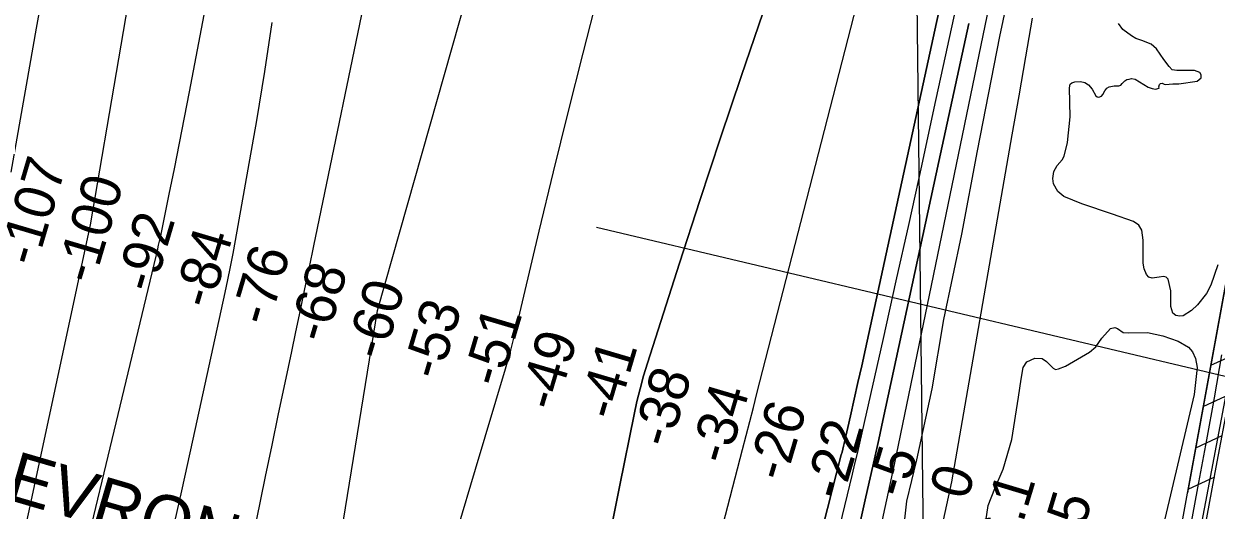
# Model space of a CAD drawing. Extents: x 3683613 to 3738215, y 469626 to 495384.
# Drawn here: x 3702169 to 3704159, y 478919 to 479731 of the extents above; entities that cross this region are included whole.
import ezdxf

# ---------------------------------------------------------------- set-up
doc = ezdxf.new("R2010")
doc.units = 0
for name, color, linetype in [('V-FLOD-BASE', 7, 'Continuous'), ('V-GRID-MAJR', 7, 'Continuous'), ('V-LEVE-TOET', 7, 'Continuous'), ('V-RIVR-EDGE', 7, 'Continuous'), ('V-RIVR-RANG', 7, 'Continuous'), ('V-RRAP-FSHR', 7, 'Continuous'), ('V-SITE-VEGE', 7, 'Continuous'), ('V-SURV-LINE', 7, 'Continuous'), ('V-TOPO-DPTH', 7, 'Continuous'), ('V-TOPO-MAJR', 7, 'Continuous'), ('V-TOPO-MINR', 7, 'Continuous'), ('V-TOPO-WATR', 7, 'Continuous'), ('V-UTIL-IDEN', 7, 'Continuous')]:
    doc.layers.add(name, color=color, linetype=linetype)

msp = doc.modelspace()

# ---------------------------------------------------------------- linework, layer by layer
at = {"layer": 'V-FLOD-BASE'}
msp.add_lwpolyline([(3704179.48, 479105.43700000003), (3704158.007, 478991.054), (3704143.785, 478912.54000000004), (3704122.216, 478796.748), (3704107.409, 478715.788), (3704082.765, 478588.667), (3704067.159, 478503.466), (3704043.253, 478377.768), (3704027.379, 478287.443), (3704005.91, 478189.825), (3703991.848, 478143.821), (3703959.222, 478035.969), (3703936.941, 477962.902), (3703911.352, 477877.732), (3703884.566, 477788.954), (3703865.73, 477727.612), (3703844.157, 477651.621), (3703814.27, 477552.788)], dxfattribs=at)
at = {"layer": 'V-GRID-MAJR'}
msp.add_spline([(3703712.5700000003, 475224.829), (3703642.089, 481281.841), (3703571.5670000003, 487342.321), (3703501.045, 493402.81200000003), (3703501.005, 493406.26900000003)], degree=3, dxfattribs=at)
at = {"layer": 'V-LEVE-TOET'}
msp.add_lwpolyline([(3704167.595, 479178.552), (3704155.1350000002, 479106.82300000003), (3704142.522, 479036.837), (3704127.704, 478956.211), (3704110.899, 478865.651), (3704095.365, 478785.822), (3704081.258, 478709.867)], dxfattribs=at)
at = {"layer": 'V-RIVR-EDGE'}
msp.add_lwpolyline([(3703321.3665150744, 477624.2934469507), (3703330.4411275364, 477652.48635977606), (3703338.318062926, 477681.8828873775), (3703363.724602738, 477759.8625265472), (3703401.8700386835, 477891.23973639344), (3703437.577072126, 478007.6148098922), (3703453.9980650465, 478093.4209139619), (3703484.288831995, 478204.40644063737), (3703511.560171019, 478308.1955138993), (3703538.2549378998, 478421.59123897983), (3703567.407404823, 478557.7932989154), (3703585.6041313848, 478633.389459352), (3703620.258961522, 478809.7997979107), (3703633.577398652, 478854.7913626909), (3703642.1778643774, 478934.01321171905), (3703659.1576163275, 479003.00878842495), (3703684.6650971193, 479121.8103890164), (3703704.16192616, 479237.62521906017), (3703733.9295603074, 479379.82902418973), (3703760.087834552, 479519.04012106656), (3703797.7799057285, 479709.85078858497), (3703822.0793184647, 479825.6537432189)], dxfattribs=at)
at = {"layer": 'V-RIVR-RANG'}
msp.add_line((3704194.8252000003, 479137.43169999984), (3703124.4734000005, 479391.09879999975), dxfattribs=at)
at = {"layer": 'V-RRAP-FSHR'}
for p, q in [((3704149.6180000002, 479161.036), (3704193.998, 479181.40400000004)), ((3704137.045, 479092.174), (3704181.4250000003, 479112.542)), ((3704124.472, 479023.313), (3704168.852, 479043.681)), ((3704111.899, 478954.451), (3704156.279, 478974.819))]:
    msp.add_line(p, q, dxfattribs=at)
for points in [[(3702858.024, 475214.887), (3703006.626, 475446.686), (3703077.99, 475579.17), (3703285.585, 476047.11), (3703546.844, 476749.722), (3703611.737, 476939.011), (3703915.1010000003, 478011.539), (3703976.764, 478214.324), (3704202.289, 479449.512), (3704357.755, 480250.503), (3704382.901, 480399.208)], [(3704254.373, 479717.86), (3704202.289, 479449.512), (3704110.721, 478947.99700000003)]]:
    msp.add_lwpolyline(points, dxfattribs=at)
at = {"layer": 'V-SITE-VEGE'}
for p, q in [((3703967.887, 479206.094), (3703982.327, 479222.439)), ((3703982.327, 479222.439), (3703989.247, 479223.805)), ((3703989.247, 479223.805), (3703994.116, 479222.402)), ((3703994.116, 479222.402), (3704003.637, 479215.6659999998)), ((3703957.931, 479191.969), (3703967.887, 479206.094)), ((3704003.637, 479215.6659999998), (3704012.115, 479214.95099999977)), ((3704012.115, 479214.951), (3704044.13, 479215.977)), ((3704044.13, 479215.977), (3704069.353, 479209.89900000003)), ((3704069.353, 479209.89900000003), (3704095.242, 479201.1129999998)), ((3704095.242, 479201.1129999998), (3704112.39, 479191.22500000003)), ((3703906.977, 479159.684), (3703947.261, 479182.658)), ((3703947.261, 479182.658), (3703957.931, 479191.969)), ((3704112.39, 479191.22500000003), (3704118.919, 479183.21299999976)), ((3704118.919, 479183.21299999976), (3704124.299, 479172.45300000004)), ((3703836.305, 479157.482), (3703842.74, 479166.99700000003)), ((3703842.74, 479166.99700000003), (3703856.203, 479173.043)), ((3703856.203, 479173.043), (3703868.307, 479172.41000000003)), ((3703868.307, 479172.41000000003), (3703875.377, 479167.131)), ((3703875.377, 479167.131), (3703886.505, 479156.19800000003)), ((3703895.3000000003, 479154.88799999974), (3703906.977, 479159.684)), ((3704124.299, 479172.45300000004), (3704126.762, 479157.0949999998)), ((3703833.116, 479138.06699999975), (3703836.305, 479157.482)), ((3703886.505, 479156.19800000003), (3703890.4790000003, 479154.173)), ((3703890.4790000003, 479154.173), (3703895.3000000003, 479154.88800000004)), ((3704126.762, 479157.0949999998), (3704121.73, 479112.25)), ((3703828.6580000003, 479108.04600000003), (3703833.116, 479138.06699999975)), ((3703817.863, 479037.3799999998), (3703828.6580000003, 479108.04600000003)), ((3704121.73, 479112.25), (3704072.927, 478904.72000000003)), ((3703802.965, 478987.77900000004), (3703817.863, 479037.3799999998)), ((3703789.197, 478955.128), (3703802.965, 478987.77900000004)), ((3703778.3510000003, 478926.775), (3703789.197, 478955.128)), ((3703764.109, 478834.875), (3703778.3510000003, 478926.775))]:
    msp.add_line(p, q, dxfattribs=at)
for points in [[(3704051.664, 479622.968), (3704057.13, 479622.102), (3704063.377, 479623.23), (3704062.994, 479625.534), (3704064.063, 479629.354), (3704065.8340000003, 479631.20900000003), (3704068.622, 479632.096), (3704071.794, 479630.353), (3704074.289, 479629.585), (3704086.47, 479630.851), (3704096.2120000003, 479630.577), (3704126.795, 479635.391), (3704133.273, 479640.819), (3704133.654, 479645.943), (3704131.096, 479649.516), (3704122.4450000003, 479652.78500000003), (3704092.737, 479652.939), (3704085.116, 479654.251), (3704080.379, 479659.425), (3704071.2, 479671.264), (3704058.754, 479688.969), (3704050.329, 479696.7), (3704034.67, 479703.276), (3704024.539, 479706.183), (3704017.504, 479710.643), (3704002.7460000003, 479721.36600000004), (3703995.4220000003, 479731.266)], [(3704161.458, 479328.427), (3704149.5100000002, 479294.821), (3704142.233, 479280.96), (3704127.487, 479261.652), (3704117.3030000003, 479252.346), (3704103.305, 479243.77900000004), (3704098.037, 479243.16500000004), (3704091.416, 479244.168), (3704086.216, 479247.846), (3704082.833, 479258.82800000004), (3704082.7260000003, 479285.39), (3704078.333, 479304.601), (3704075.12, 479308.156), (3704070.639, 479309.211), (3704063.238, 479308.053), (3704051.558, 479306.468), (3704046.403, 479308.168), (3704042.184, 479312.362), (3704038.17, 479322.009), (3704036.6380000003, 479331.376), (3704036.921, 479348.217), (3704036.595, 479369.825), (3704034.4080000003, 479386.27900000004), (3704029.2630000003, 479394.907), (3704020.8710000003, 479401.153), (3703985.61, 479413.392), (3703934.406, 479430.223), (3703904.427, 479442.58), (3703894.169, 479450.93), (3703887.275, 479463.976), (3703885.924, 479472.69), (3703887.802, 479484.446), (3703893.182, 479494.636), (3703901.722, 479503.742), (3703904.886, 479509.753), (3703910.633, 479532.983), (3703914.948, 479575.655), (3703914.012, 479624.314), (3703915.034, 479630.276), (3703917.629, 479632.315), (3703922.538, 479634.077), (3703932.098, 479634.621), (3703939.3910000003, 479633.137), (3703945.582, 479629.317), (3703951.687, 479622.028), (3703957.878, 479610.949), (3703960.068, 479609.017), (3703962.714, 479608.74700000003), (3703967.299, 479610.336), (3703969.384, 479613.023), (3703972.8740000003, 479619.204), (3703975.919, 479623.237), (3703979.8200000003, 479625.80100000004), (3703988.367, 479627.31200000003), (3703996.114, 479627.652), (3703999.555, 479628.721), (3704001.648, 479631.07800000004), (3704006.168, 479635.471), (3704009.242, 479638.181), (3704013.191, 479638.764), (3704017.1350000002, 479639.512), (3704023.267, 479638.332), (3704045.346, 479625.135), (3704051.664, 479622.968)]]:
    msp.add_lwpolyline(points, dxfattribs=at)
at = {"layer": 'V-SURV-LINE'}
msp.add_lwpolyline([(3704010.553824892, 478243.30529999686), (3704341.9905368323, 479993.6624916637)], dxfattribs=at)
at = {"layer": 'V-TOPO-DPTH'}
for points in [[(3703502.4327111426, 478891.5396752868), (3703533.1180953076, 479011.3423833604), (3703534.3254434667, 479016.13354767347), (3703535.5079062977, 479020.9307434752), (3703536.6530411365, 479025.7369865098), (3703537.773290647, 479030.54926103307), (3703548.311965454, 479076.63083666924), (3703554.639322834, 479104.49814754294), (3703560.908597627, 479132.37842383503), (3703567.090748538, 479160.2781482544), (3703573.2148168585, 479188.19083809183), (3703733.152622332, 479922.64453024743)], [(3703733.152622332, 479922.64453024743), (3703573.2148168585, 479188.19083809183), (3703567.090748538, 479160.2781482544), (3703560.908597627, 479132.37842383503), (3703554.639322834, 479104.49814754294), (3703548.311965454, 479076.63083666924), (3703537.773290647, 479030.54926103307), (3703536.6530411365, 479025.7369865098), (3703535.5079062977, 479020.9307434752), (3703534.3254434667, 479016.13354767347), (3703533.1180953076, 479011.3423833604), (3703502.4327111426, 478891.5396752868)], [(3703039.8246313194, 477603.45679135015), (3703062.128986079, 477712.7189581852), (3703084.5297221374, 477821.9612950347), (3703107.075030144, 477931.1738869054), (3703129.7167194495, 478040.3666487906), (3703158.5816006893, 478179.10972349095), (3703167.0346847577, 478218.8777987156), (3703175.716461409, 478258.59484708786), (3703184.741276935, 478298.2353551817), (3703193.9947850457, 478337.8248364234), (3703196.9286032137, 478350.13627809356), (3703207.9507886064, 478395.810859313), (3703219.1465863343, 478441.4423183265), (3703230.6028025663, 478487.00909403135), (3703242.2326311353, 478532.53274753), (3703368.429682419, 479020.69991112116), (3703374.432909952, 479043.9409092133), (3703380.4300767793, 479067.1834698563), (3703386.418152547, 479090.42837432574), (3703392.4001676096, 479113.6748413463), (3703559.248507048, 479762.58320160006)], [(3703039.8246313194, 477603.45679135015), (3703062.128986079, 477712.7189581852), (3703084.5297221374, 477821.9612950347), (3703107.075030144, 477931.1738869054), (3703129.7167194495, 478040.3666487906), (3703158.5816006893, 478179.10972349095), (3703167.0346847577, 478218.8777987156), (3703175.716461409, 478258.59484708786), (3703184.741276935, 478298.2353551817), (3703193.9947850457, 478337.8248364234), (3703196.9286032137, 478350.13627809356), (3703207.9507886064, 478395.810859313), (3703219.1465863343, 478441.4423183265), (3703230.6028025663, 478487.00909403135), (3703242.2326311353, 478532.53274753), (3703368.429682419, 479020.69991112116), (3703374.432909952, 479043.9409092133), (3703380.4300767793, 479067.1834698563), (3703386.418152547, 479090.42837432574), (3703392.4001676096, 479113.6748413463), (3703559.248507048, 479762.58320160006)], [(3703401.914674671, 479748.9427429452), (3703366.4213613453, 479644.87460642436), (3703331.3902048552, 479540.6528360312), (3703297.0522836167, 479436.20061482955), (3703263.1765192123, 479331.59475975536), (3703209.639124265, 479164.38202286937), (3703203.237902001, 479143.1739975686), (3703197.314364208, 479121.8418917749), (3703192.1073531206, 479100.32366524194), (3703187.3780265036, 479078.6813582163), (3703163.712371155, 478960.9762026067), (3703147.6236434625, 478880.36560886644)], [(3703401.914674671, 479748.9427429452), (3703366.4213613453, 479644.87460642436), (3703331.3902048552, 479540.6528360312), (3703297.0522836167, 479436.20061482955), (3703263.1765192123, 479331.59475975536), (3703209.639124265, 479164.38202286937), (3703203.237902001, 479143.1739975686), (3703197.314364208, 479121.8418917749), (3703192.1073531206, 479100.32366524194), (3703187.3780265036, 479078.6813582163), (3703163.712371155, 478960.9762026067), (3703147.6236434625, 478880.36560886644)], [(3703263.13, 477205.23), (3703539.2, 478145.27), (3703717.7600000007, 478966.58), (3703818.3847297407, 479545.8457634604), (3703829.64005972, 479610.71979419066), (3703840.8772792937, 479675.596957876), (3703852.087333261, 479740.4788209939)], [(3703745.871976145, 479731.57523911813), (3703729.2117793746, 479654.71860969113), (3703712.572529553, 479577.8574425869), (3703695.9472443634, 479500.9932503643), (3703602.561738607, 479068.9562543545), (3703595.605848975, 479037.0169731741), (3703588.5835911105, 479005.092399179), (3703581.4617808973, 478973.18988596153), (3703574.273602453, 478941.3020799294), (3703553.883483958, 478851.5016927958), (3703536.3211971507, 478774.75484125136), (3703518.5865524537, 478698.04814520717), (3703500.593370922, 478621.40168241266), (3703482.4278315, 478544.7953751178), (3703409.517228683, 478239.61506516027), (3703403.4059262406, 478214.5453005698), (3703397.1414754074, 478189.51461307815), (3703390.6473019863, 478164.5425412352), (3703383.999980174, 478139.6095464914), (3703345.823539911, 477999.0143087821), (3703319.4253413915, 477903.97314932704), (3703292.297005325, 477809.14544452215), (3703264.0734629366, 477714.6379216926), (3703235.119783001, 477620.34385351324)], [(3703745.871976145, 479731.57523911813), (3703729.2117793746, 479654.71860969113), (3703712.572529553, 479577.8574425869), (3703695.9472443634, 479500.9932503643), (3703602.561738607, 479068.9562543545), (3703595.605848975, 479037.0169731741), (3703588.5835911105, 479005.092399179), (3703581.4617808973, 478973.18988596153), (3703574.273602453, 478941.3020799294), (3703553.883483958, 478851.5016927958), (3703536.3211971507, 478774.75484125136), (3703518.5865524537, 478698.04814520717), (3703500.593370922, 478621.40168241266), (3703482.4278315, 478544.7953751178), (3703409.517228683, 478239.61506516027), (3703403.4059262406, 478214.5453005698), (3703397.1414754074, 478189.51461307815), (3703390.6473019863, 478164.5425412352), (3703383.999980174, 478139.6095464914), (3703345.823539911, 477999.0143087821), (3703319.4253413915, 477903.97314932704), (3703292.297005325, 477809.14544452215), (3703264.0734629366, 477714.6379216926), (3703235.119783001, 477620.34385351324)]]:
    msp.add_lwpolyline(points, dxfattribs=at)
at = {"layer": 'V-TOPO-MAJR'}
for points in [[(3702107.13, 478591.57), (3702280.33, 479395.29000000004), (3702374.945637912, 479950.26529274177), (3702386.8374688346, 480019.90847855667), (3702398.753431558, 480089.5475287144), (3702410.7055919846, 480159.1803753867), (3702422.6818842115, 480228.8090864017), (3702439.941008, 480328.9956652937), (3702443.3244742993, 480348.52471340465), (3702446.732789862, 480368.0493992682), (3702450.1783793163, 480387.5675417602), (3702453.6488180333, 480407.0813220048), (3702474.9748315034, 480526.3339233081), (3702489.286492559, 480605.44108535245), (3702503.810916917, 480684.50871937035), (3702518.65448623, 480763.51706134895), (3702533.710818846, 480842.48587530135)], [(3702893.10214752, 478888.3242381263), (3702922.6603518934, 478987.4625174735), (3702972.8478593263, 479154.9830198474), (3702977.35162021, 479170.5155613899), (3702981.670811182, 479186.0975070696), (3702985.7131472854, 479201.753558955), (3702989.570913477, 479217.45901497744), (3703029.049054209, 479384.5593848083), (3703052.860179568, 479483.76431411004), (3703077.141672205, 479582.8522015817), (3703102.128715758, 479681.7645263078), (3703127.5861265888, 479780.5598092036)]]:
    msp.add_lwpolyline(points, dxfattribs=at)
at = {"layer": 'V-TOPO-MINR'}
for points in [[(3702143.801942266, 478267.75803847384), (3702202.6, 478561.82), (3702389.7979485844, 479343.04868594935), (3702391.9445533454, 479352.2018513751), (3702394.032088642, 479361.36816962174), (3702396.031019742, 479370.55421709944), (3702397.970881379, 479379.7534173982), (3702411.711437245, 479446.50855534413), (3702420.3788306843, 479489.11466458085), (3702428.9149846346, 479531.7467368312), (3702437.254279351, 479574.417753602), (3702445.4623345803, 479617.11473338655), (3702580.39, 480327.83), (3702617.7961604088, 480575.338029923), (3702633.707713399, 480682.4676531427), (3702649.2550440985, 480789.64916191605), (3702664.25604136, 480896.90849901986)], [(3702147.8177109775, 479483.2057457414), (3702173.265638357, 479628.3652089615), (3702190.246398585, 479723.89916372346), (3702207.527727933, 479819.3779830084), (3702225.2599109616, 479914.77409907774), (3702243.2926631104, 480010.11507967), (3702314.086956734, 480379.6297758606), (3702316.622629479, 480393.02306998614), (3702319.1192655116, 480406.4235488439), (3702321.5573464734, 480419.8348047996), (3702323.9563907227, 480433.2532454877), (3702331.694310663, 480477.0856505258), (3702337.7692616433, 480512.45199944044), (3702343.625889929, 480547.85343064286), (3702349.155034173, 480583.3074852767), (3702354.46585572, 480618.7966221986), (3702354.716385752, 480620.5253197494), (3702360.0223537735, 480656.9001387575), (3702365.3731959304, 480693.2683130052), (3702370.7913492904, 480729.62652011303), (3702376.2543767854, 480765.9780824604), (3702390.7125820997, 480861.58233381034)], [(3702369.0399460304, 477548.4254799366), (3702408.686128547, 477689.36490221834), (3702435.784719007, 477785.95340050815), (3702462.79466109, 477882.56661628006), (3702489.671630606, 477979.2169082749), (3702516.459951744, 478075.89191775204), (3702606.6400777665, 478402.2106925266), (3702610.772244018, 478417.75575949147), (3702614.6998477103, 478433.3502175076), (3702618.320607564, 478449.0187621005), (3702621.7368048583, 478464.73669774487), (3702640.4497201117, 478555.0998209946), (3702652.677370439, 478616.1087911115), (3702664.383290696, 478677.21425335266), (3702675.306615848, 478738.4644537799), (3702685.708210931, 478799.8111463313), (3702759.47, 479252.39), (3703008.3251678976, 480130.647789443), (3703017.225575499, 480162.18693738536), (3703026.081210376, 480193.73860035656), (3703034.869686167, 480225.3090358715), (3703043.6133892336, 480256.8919864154), (3703179.280690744, 480748.9685062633), (3703193.374171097, 480799.74478107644)], [(3703171.28330504, 477279.5307196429), (3703443.73, 478175.02), (3703621.93, 478995.16000000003), (3703804.2594584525, 479878.9320556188), (3703806.8902744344, 479891.5825986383), (3703809.547795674, 479904.22748493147), (3703812.2453747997, 479916.8638861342), (3703814.969659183, 479929.49463061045), (3703819.391093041, 479949.83750935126), (3703819.928210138, 479952.2917890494), (3703820.47002079, 479954.7450250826), (3703821.0188717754, 479957.1966956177), (3703821.572416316, 479959.6473224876), (3703944.755714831, 480501.3794367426), (3703957.18351741, 480556.01299338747), (3703969.61739966, 480610.6451658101), (3703982.0604014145, 480665.27526189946), (3703994.5094828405, 480719.90397376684), (3704012.408822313, 480798.41910537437)], [(3703502.4327111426, 478891.5396752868), (3703533.1180953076, 479011.3423833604), (3703534.3254434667, 479016.13354767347), (3703535.5079062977, 479020.9307434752), (3703536.6530411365, 479025.7369865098), (3703537.773290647, 479030.54926103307), (3703548.311965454, 479076.63083666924), (3703554.639322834, 479104.49814754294), (3703560.908597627, 479132.37842383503), (3703567.090748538, 479160.2781482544), (3703573.2148168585, 479188.19083809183), (3703733.152622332, 479922.64453024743)], [(3703182.242579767, 477566.5283412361), (3703357.1034548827, 478188.4606049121), (3703358.835633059, 478194.6954856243), (3703360.542031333, 478200.9373283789), (3703362.209759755, 478207.18961419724), (3703363.8517082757, 478213.44886205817), (3703380.928637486, 478279.3783117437), (3703390.997018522, 478318.6307403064), (3703400.9418119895, 478357.9141457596), (3703410.701224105, 478397.2440165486), (3703420.3370486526, 478436.604864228), (3703551.7786804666, 478979.0588006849), (3703555.918537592, 478996.332778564), (3703560.000616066, 479013.62024694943), (3703563.9960265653, 479030.92795109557), (3703567.933658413, 479048.2491457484), (3703603.2982576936, 479205.63704002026), (3703624.7727455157, 479301.684863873), (3703646.11109188, 479397.76277220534), (3703667.2452260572, 479493.88580725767), (3703688.2432187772, 479590.03892679), (3703758.641397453, 479914.05452813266)], [(3702482.752716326, 478534.3706177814), (3702572.5575399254, 478975.23256899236), (3702583.2693649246, 479027.5022768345), (3702594.063489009, 479079.7548822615), (3702604.981061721, 479131.9818340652), (3702615.980933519, 479184.19168345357), (3702622.896738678, 479216.82570906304), (3702630.4778364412, 479252.7104578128), (3702638.028805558, 479288.60152539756), (3702645.534581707, 479324.50207123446), (3702653.0102292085, 479360.4089359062), (3702748.2358535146, 479819.24182502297)], [(3703039.8246313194, 477603.45679135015), (3703062.128986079, 477712.7189581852), (3703084.5297221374, 477821.9612950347), (3703107.075030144, 477931.1738869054), (3703129.7167194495, 478040.3666487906), (3703158.5816006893, 478179.10972349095), (3703167.0346847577, 478218.8777987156), (3703175.716461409, 478258.59484708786), (3703184.741276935, 478298.2353551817), (3703193.9947850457, 478337.8248364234), (3703196.9286032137, 478350.13627809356), (3703207.9507886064, 478395.810859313), (3703219.1465863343, 478441.4423183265), (3703230.6028025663, 478487.00909403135), (3703242.2326311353, 478532.53274753), (3703368.429682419, 479020.69991112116), (3703374.432909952, 479043.9409092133), (3703380.4300767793, 479067.1834698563), (3703386.418152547, 479090.42837432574), (3703392.4001676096, 479113.6748413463), (3703559.248507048, 479762.58320160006)], [(3703147.6236434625, 478880.36560886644), (3703163.712371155, 478960.9762026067), (3703187.3780265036, 479078.6813582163), (3703192.1073531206, 479100.32366524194), (3703197.314364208, 479121.8418917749), (3703203.237902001, 479143.1739975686), (3703209.639124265, 479164.38202286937), (3703263.1765192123, 479331.59475975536), (3703297.0522836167, 479436.20061482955), (3703331.3902048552, 479540.6528360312), (3703366.4213613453, 479644.87460642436), (3703401.914674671, 479748.9427429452)], [(3702413.3278201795, 478865.26679836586), (3702432.4500808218, 478951.5589584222), (3702451.4446412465, 479037.87956549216), (3702504.931452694, 479282.24212136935), (3702509.538565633, 479303.8859756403), (3702513.979167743, 479325.5629430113), (3702518.1700036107, 479347.28958003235), (3702522.1943286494, 479369.0493301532), (3702543.532968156, 479488.2607820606), (3702557.6285647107, 479569.72639160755), (3702571.0935215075, 479651.29235800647), (3702583.6125186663, 479733.0088596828)], [(3703235.119783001, 477620.34385351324), (3703264.0734629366, 477714.6379216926), (3703292.297005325, 477809.14544452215), (3703319.4253413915, 477903.97314932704), (3703345.823539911, 477999.0143087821), (3703383.999980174, 478139.6095464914), (3703390.6473019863, 478164.5425412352), (3703397.1414754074, 478189.51461307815), (3703403.4059262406, 478214.5453005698), (3703409.517228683, 478239.61506516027), (3703482.4278315, 478544.7953751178), (3703500.593370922, 478621.40168241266), (3703518.5865524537, 478698.04814520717), (3703536.3211971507, 478774.75484125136), (3703553.883483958, 478851.5016927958), (3703574.273602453, 478941.3020799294), (3703581.4617808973, 478973.18988596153), (3703588.5835911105, 479005.092399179), (3703595.605848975, 479037.0169731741), (3703602.561738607, 479068.9562543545), (3703695.9472443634, 479500.9932503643), (3703712.572529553, 479577.8574425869), (3703729.2117793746, 479654.71860969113), (3703745.871976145, 479731.57523911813)]]:
    msp.add_lwpolyline(points, dxfattribs=at)
at = {"layer": 'V-TOPO-WATR'}
msp.add_lwpolyline([(3703263.13, 477205.23), (3703539.2, 478145.27), (3703717.7600000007, 478966.58), (3703818.3847297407, 479545.8457634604), (3703829.64005972, 479610.71979419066), (3703840.8772792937, 479675.596957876), (3703852.087333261, 479740.4788209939)], dxfattribs=at)

# ---------------------------------------------------------------- texts
at = {"layer": 'V-RIVR-RANG'}
for s, rotation, p in [('-107', 73.53433333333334, (3702189.783211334, 479323.56442601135)), ('-100', 73.53433333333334, (3702285.3879137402, 479294.22454041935)), ('-92', 73.53433333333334, (3702385.3280362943, 479279.55644294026)), ('-84', 73.53433333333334, (3702481.6803973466, 479252.7451759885)), ('-76', 73.53433333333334, (3702577.584163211, 479224.41713785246)), ('-68', 73.53433333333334, (3702673.412163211, 479195.83613785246)), ('-60', 73.53433333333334, (3702769.1663973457, 479167.00217598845)), ('-53', 73.53433333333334, (3702863.7233776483, 479134.12082430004)), ('-51', 73.53433333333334, (3702964.4121588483, 479121.9823454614)), ('-49', 73.53433333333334, (3703056.951460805, 479082.2710234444)), ('-41', 73.53433333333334, (3703156.6672857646, 479066.8430403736)), ('-38', 73.53433333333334, (3703247.3374411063, 479020.80767175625)), ('-34', 73.53433333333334, (3703343.3897387, 478992.98555734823)), ('-26', 73.53433333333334, (3703439.293504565, 478964.6575192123)), ('-22', 73.53433333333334, (3703534.3738459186, 478933.5469005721)), ('-5', 73.24832571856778, (3703639.3320207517, 478936.7514862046)), ('0', 73.24832571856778, (3703742.9918693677, 478934.18679266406)), ('6.1', 73.24832571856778, (3703821.7136466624, 478848.77305525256)), ('7.5', 73.24832571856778, (3703916.858397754, 478817.9187857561))]:
    msp.add_text(s, height=66.99999999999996, rotation=rotation, dxfattribs=at).set_placement(p)
at = {"layer": 'V-UTIL-IDEN'}
msp.add_text('CHEVRON OIL CO.', height=82.99983200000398, rotation=343.7531026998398, dxfattribs=at).set_placement((3701981.6916347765, 478983.4343689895))

doc.saveas('drawing.dxf')
